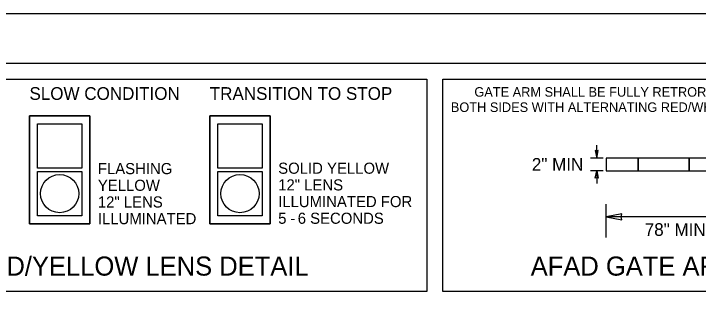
# Model space of a CAD drawing. Extents: x 99999.1 to 100095.7, y 99995 to 100010.7.
# Drawn here: x 100004.94 to 100009.243, y 100008.883 to 100010.687 of the extents above; entities that cross this region are included whole.
import ezdxf

# ---------------------------------------------------------------- set-up
doc = ezdxf.new("R2010")
doc.units = 0
for name, color, linetype in [('SH_GI_PlotLimits', 7, 'Continuous'), ('SH_GI_SheetBorder', 7, 'Continuous'), ('TR_WZ_WorkZoneDetails', 7, 'Continuous')]:
    doc.layers.add(name, color=color, linetype=linetype)

msp = doc.modelspace()

# ---------------------------------------------------------------- linework, layer by layer
at = {"layer": 'SH_GI_PlotLimits'}
msp.add_lwpolyline([(99999.0625, 99999.6875), (100016.0625, 99999.6875), (100016.0625, 100010.6875), (99999.0625, 100010.6875)], close=True, dxfattribs=at)
at = {"layer": 'SH_GI_SheetBorder'}
msp.add_line((100000, 100010.375), (100015.75, 100010.375), dxfattribs=at)
at = {"layer": 'TR_WZ_WorkZoneDetails'}
for p, q in [((100008.6043, 100009.779), (100008.6043, 100009.859)), ((100008.6443, 100009.779), (100008.5643, 100009.779)), ((100008.6443, 100009.699), (100008.5643, 100009.699)), ((100008.6043, 100009.699), (100008.6043, 100009.619)), ((100008.6643, 100009.279), (100008.6643, 100009.489)), ((100010.4643, 100009.409), (100008.6643, 100009.409))]:
    msp.add_line(p, q, dxfattribs=at)
for points in [[(100003.7984, 100010.275), (100007.5374, 100010.275), (100007.5374, 100008.939), (100003.7984, 100008.939)], [(100007.6374, 100010.275), (100010.9639, 100010.275), (100010.9639, 100008.939), (100007.6374, 100008.939)], [(100005.419, 100010.045), (100005.039, 100010.045), (100005.039, 100009.365), (100005.419, 100009.365)], [(100006.5523, 100010.045), (100006.1723, 100010.045), (100006.1723, 100009.365), (100006.5523, 100009.365)], [(100005.089, 100009.995), (100005.369, 100009.995), (100005.369, 100009.715), (100005.089, 100009.715)], [(100006.2223, 100009.995), (100006.5023, 100009.995), (100006.5023, 100009.715), (100006.2223, 100009.715)], [(100008.6043, 100009.779), (100008.6136, 100009.8262), (100008.6043, 100009.824), (100008.5951, 100009.8262)], [(100005.089, 100009.695), (100005.369, 100009.695), (100005.369, 100009.415), (100005.089, 100009.415)], [(100006.2223, 100009.695), (100006.5023, 100009.695), (100006.5023, 100009.415), (100006.2223, 100009.415)], [(100008.6043, 100009.699), (100008.6136, 100009.6518), (100008.6043, 100009.654), (100008.5951, 100009.6518)], [(100008.6643, 100009.409), (100008.7626, 100009.3897), (100008.7581, 100009.409), (100008.7626, 100009.4283)]]:
    msp.add_lwpolyline(points, close=True, dxfattribs=at)
for points in [[(100005.039, 100010.045), (100005.419, 100010.045), (100005.419, 100009.365), (100005.039, 100009.365), (100005.039, 100010.045)], [(100006.1723, 100010.045), (100006.5523, 100010.045), (100006.5523, 100009.365), (100006.1723, 100009.365), (100006.1723, 100010.045)], [(100005.089, 100009.995), (100005.369, 100009.995), (100005.369, 100009.715), (100005.089, 100009.715), (100005.089, 100009.995)], [(100006.2223, 100009.995), (100006.5023, 100009.995), (100006.5023, 100009.715), (100006.2223, 100009.715), (100006.2223, 100009.995)], [(100008.6643, 100009.699), (100008.8643, 100009.699), (100008.8643, 100009.779), (100008.6643, 100009.779), (100008.6643, 100009.699)], [(100010.4643, 100009.779), (100008.6643, 100009.779), (100008.6643, 100009.699), (100010.4643, 100009.699), (100010.4643, 100009.779)], [(100008.8643, 100009.699), (100009.1843, 100009.699), (100009.1843, 100009.779), (100008.8643, 100009.779), (100008.8643, 100009.699)], [(100009.1843, 100009.699), (100009.5043, 100009.699), (100009.5043, 100009.779), (100009.1843, 100009.779), (100009.1843, 100009.699)], [(100005.089, 100009.695), (100005.369, 100009.695), (100005.369, 100009.415), (100005.089, 100009.415), (100005.089, 100009.695)], [(100006.2223, 100009.695), (100006.5023, 100009.695), (100006.5023, 100009.415), (100006.2223, 100009.415), (100006.2223, 100009.695)]]:
    msp.add_lwpolyline(points, dxfattribs=at)
for centre in [(100005.229, 100009.555), (100006.3623, 100009.555)]:
    msp.add_circle(centre, 0.12, dxfattribs=at)

# ---------------------------------------------------------------- texts
for s, height, p in [('SLOW CONDITION', 0.08, (100005.039, 100010.145)), ('TRANSITION TO STOP', 0.08, (100006.1723, 100010.145)), ('GATE ARM SHALL BE FULLY RETROREFLECTIVE ON', 0.06, (100007.8352, 100010.165)), ('BOTH SIDES WITH ALTERNATING RED/WHITE SHEETING', 0.06, (100007.6874, 100010.069)), ('FLASHING', 0.07, (100005.469, 100009.6775)), ('SOLID YELLOW', 0.07, (100006.6023, 100009.68)), ('YELLOW', 0.07, (100005.469, 100009.5725)), ('12" LENS ', 0.07, (100006.6023, 100009.575)), ('12" LENS ', 0.07, (100005.469, 100009.4675)), ('ILLUMINATED FOR', 0.07, (100006.6023, 100009.47)), ('ILLUMINATED', 0.07, (100005.469, 100009.3625)), ('5', 0.07, (100006.6023, 100009.365)), ('6 SECONDS', 0.07, (100006.7251, 100009.365)), ('-', 0.07, (100006.6796, 100009.365)), ('78" MIN (SEE NOTE 10)', 0.08, (100008.9061, 100009.289))]:
    msp.add_text(s, height=height, dxfattribs=at).set_placement(p)
for s, height, p in [('2" MIN', 0.08, (100008.1966, 100009.699)), ('AFAD RED/YELLOW LENS DETAIL', 0.12, (100004.1989, 100009.039)), ('AFAD GATE ARM DETAIL', 0.12, (100008.1893, 100009.039))]:
    msp.add_text(s, height=height, rotation=360, dxfattribs=at).set_placement(p)

doc.saveas('drawing.dxf')
